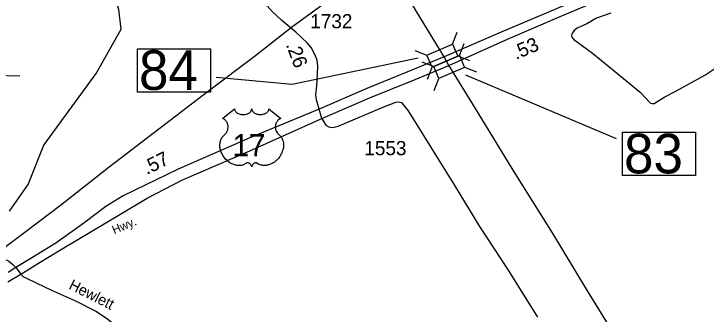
# Model space of a CAD drawing. Extents: x 2104537 to 2336408, y 34176 to 229611.
# Drawn here: x 2281433 to 2287549, y 162710 to 165361 of the extents above; entities that cross this region are included whole.
import ezdxf

# ---------------------------------------------------------------- set-up
doc = ezdxf.new("R2010")
doc.units = 0
for name, color, linetype in [('Exist Hydrographic Creek Single Shore', 7, 'Continuous'), ('Exist Railroad Mainline', 7, 'Continuous'), ('Exist Road Non-System Type 51', 7, 'Continuous'), ('Exist Road Primary US Divided Attributed', 7, 'Continuous'), ('Exist Road Primary US Label', 7, 'Continuous'), ('Exist Road Primary US Mileage Hundredths English Label', 7, 'Continuous'), ('Exist Road Primary US Shield CELL', 7, 'Continuous'), ('Exist Road Primary US Shield Number Label', 7, 'Continuous'), ('Exist Road Primary US Structure Standard Bridge CELL', 7, 'Continuous'), ('Exist Road Primary US Structure Standard Bridge Number Label', 7, 'Continuous'), ('Exist Road Secondary Mileage Hundredths English Label', 7, 'Continuous'), ('Exist Road Secondary Type 51 Attributed', 7, 'Continuous'), ('Exist Road Secondary Type 51 Label', 7, 'Continuous'), ('Exist Road Secondary Type 51 Number Label', 7, 'Continuous')]:
    doc.layers.add(name, color=color, linetype=linetype)

msp = doc.modelspace()

# ---------------------------------------------------------------- linework, layer by layer
at = {"layer": 'Exist Hydrographic Creek Single Shore'}
msp.add_lwpolyline([(2281396.2, 163618.3), (2281560.2, 163854.6), (2281698.2, 164202.9), (2282159.1, 164833.6), (2282380.2, 165226.1), (2282362.2, 165400.4), (2282311.3, 165552.2), (2281521.2, 167109.2), (2281361.3, 167309)], dxfattribs=at)
at = {"layer": 'Exist Railroad Mainline'}
for points in [[(2285234, 164981.8), (2285205.7, 165027.1), (2285201.2, 165034.7), (2284979.9, 165396.8), (2284916.8, 165510.2), (2284847.9, 165641.4), (2284802.9, 165739.1), (2284760, 165844.5), (2284744, 165887.2), (2284710.7, 165976.4), (2284677.6, 166080), (2284634.6, 166231.7), (2284595.1, 166391.2), (2284573.9, 166481.1)], [(2285276.6, 164905.4), (2285255, 164944), (2285234, 164981.8)], [(2290311.9, 156683.9), (2289871.4, 157410.1), (2289422.7, 158140.1), (2289065.7, 158724.9), (2288704.4, 159307.9), (2288345.2, 159896.4), (2287873.7, 160668.8), (2287600.2, 161128), (2287298.1, 161617.3), (2286936.3, 162210.1), (2286492.1, 162932.1), (2286191.4, 163429.3), (2285844.6, 163982.5), (2285535.9, 164485.7), (2285299.3, 164870.8), (2285296.5, 164875.4), (2285276.6, 164905.4)]]:
    msp.add_lwpolyline(points, dxfattribs=at)
at = {"layer": 'Exist Road Non-System Type 51'}
for points in [[(2284744, 165887.2), (2284233, 165494.9), (2283885.9, 165239.6)], [(2286705.9, 165367.3), (2286580.4, 165321.8), (2286493.2, 165272.4), (2286410.4, 165234), (2286384.1, 165212.8), (2286368.3, 165192.8), (2286362.5, 165180.8), (2286360.3, 165168), (2286362.6, 165154.8), (2286379.3, 165135.2), (2286544.9, 165013.2), (2286704.8, 164885.5), (2286965.6, 164668.9), (2287056.9, 164572.3), (2287070.9, 164568.4), (2287089, 164570.7), (2287182.3, 164627.9), (2287275.7, 164675.3), (2287537.6, 164820.8), (2287670.5, 164908.4)], [(2283885.9, 165239.6), (2283555.3, 164982.3), (2283153.5, 164678.2), (2282276.5, 164007.3), (2281844.2, 163669.7), (2281529.6, 163429.8), (2281245.4, 163219.5)], [(2281486.5, 164810.5), (2281252.5, 164817), (2281206.6, 164821.8), (2281157, 164832.6), (2281123.2, 164847.4), (2281093.4, 164853.9), (2281055.4, 164854.6), (2281021.2, 164849.4), (2280970.9, 164828.4), (2280886.1, 164784.1), (2280578.5, 164602.1)]]:
    msp.add_lwpolyline(points, dxfattribs=at)
at = {"layer": 'Exist Road Primary US Divided Attributed'}
for points in [[(2286713.2, 165612.5), (2286232, 165407.9), (2285736.9, 165198.6), (2285234, 164981.8)], [(2285276.6, 164905.4), (2285792.7, 165138.1), (2286259.9, 165338.1), (2286750.4, 165545.1)], [(2285234, 164981.8), (2284970.4, 164872), (2284552.4, 164701.7), (2284131.6, 164520.3)], [(2284154.8, 164438.1), (2284569.5, 164616.4), (2284977, 164780.7), (2285276.6, 164905.4)], [(2284131.6, 164520.3), (2283517.1, 164265.6), (2282884.2, 163989.9), (2282399.1, 163753.8), (2282247, 163659), (2282050.7, 163513.4), (2281803.9, 163338), (2281630.3, 163231.5), (2281568.2, 163193.4)], [(2281651.7, 163160.7), (2281844.9, 163278.2), (2282152.9, 163459.4), (2282355, 163581.8), (2282610.8, 163734), (2282917.3, 163892.8), (2283517.1, 164150.9), (2284154.8, 164438.1)], [(2281568.2, 163193.4), (2281451, 163121.4)], [(2281494.3, 163063.4), (2281571, 163109.9), (2281651.7, 163160.7)], [(2281451, 163121.4), (2281383.2, 163079.3)], [(2281381.6, 162995.2), (2281489.5, 163060.4), (2281494.3, 163063.4)]]:
    msp.add_lwpolyline(points, dxfattribs=at)
at = {"layer": 'Exist Road Primary US Shield CELL'}
msp.add_lwpolyline([(2283382.4, 164522.8), (2283382.6, 164518.4), (2283383.7, 164513.2), (2283384.5, 164510.5), (2283387, 164505.4), (2283391, 164499.3), (2283396.6, 164493.3), (2283402.9, 164488.1), (2283407.2, 164485.3), (2283414.5, 164481.4), (2283422.7, 164478), (2283431.8, 164475.4), (2283441.2, 164473.5), (2283451.4, 164472.3), (2283461.5, 164472.1), (2283472.5, 164473), (2283484.5, 164475.3), (2283490.1, 164476.7), (2283496.3, 164478.9), (2283502.1, 164481.3), (2283508.4, 164484.6), (2283513.5, 164487.9), (2283517.5, 164490.8), (2283523.1, 164496.2), (2283527.6, 164501.8), (2283529.5, 164504.9), (2283531.1, 164507.9), (2283533.4, 164514.4), (2283534, 164517.2), (2283534.4, 164523.1), (2283534.8, 164518.1), (2283535.3, 164515), (2283536.1, 164512), (2283537.4, 164508.8), (2283539.7, 164504.3), (2283542.2, 164500.5), (2283546.9, 164494.9), (2283549.8, 164492.2), (2283552.5, 164490), (2283559.8, 164485), (2283568.2, 164480.8), (2283572.4, 164478.9), (2283576.6, 164477.4), (2283582, 164475.8), (2283587.6, 164474.5), (2283593.1, 164473.5), (2283598.8, 164472.7), (2283604.6, 164472.3), (2283609.3, 164472.1), (2283615, 164472.2), (2283620.4, 164472.5), (2283625.8, 164473.2), (2283631.9, 164474.2), (2283636.7, 164475.2), (2283643.1, 164476.9), (2283648.9, 164479), (2283653.9, 164481.2), (2283660.5, 164484.6), (2283665.9, 164488), (2283669.8, 164491.1), (2283674.4, 164495.4), (2283678.8, 164500.5), (2283681.4, 164504.2), (2283683.2, 164508), (2283684.9, 164512), (2283685.9, 164516.3), (2283686.4, 164520), (2283686.5, 164523.2), (2283792.8, 164438.5), (2283790.3, 164437.5), (2283784.5, 164434.7), (2283780, 164432), (2283772.6, 164426.9), (2283769.5, 164424), (2283766.4, 164421.1), (2283763.5, 164418), (2283760.9, 164415), (2283757.9, 164410.7), (2283755.1, 164406.5), (2283752.4, 164401.7), (2283750.4, 164397.7), (2283747.2, 164389.1), (2283745.6, 164383.7), (2283744.6, 164379.1), (2283743.3, 164369.7), (2283743, 164365.1), (2283743, 164360.7), (2283743.3, 164356), (2283743.7, 164351.4), (2283744.5, 164346.7), (2283745.3, 164342.6), (2283746.6, 164337.5), (2283748.5, 164331.6), (2283750.8, 164325.9), (2283755.7, 164316.7), (2283761.9, 164307.2), (2283766.4, 164302), (2283770.8, 164297.4), (2283777.3, 164291.9), (2283780.9, 164288.8), (2283784.9, 164284.7), (2283791.6, 164277), (2283794.3, 164273.3), (2283797, 164269.2), (2283799.5, 164265), (2283802, 164260.5), (2283804.1, 164256.6), (2283807.8, 164247.5), (2283810.5, 164238.6), (2283811.8, 164233.9), (2283813.8, 164223.5), (2283814.5, 164218.4), (2283815.3, 164208.2), (2283815.4, 164195.9), (2283814.4, 164184.2), (2283812.2, 164170.6), (2283810.4, 164162.4), (2283807.6, 164152.9), (2283804.9, 164144.7), (2283800, 164132.6), (2283795.7, 164123.8), (2283790.2, 164113.5), (2283786.3, 164107.3), (2283781.9, 164100.6), (2283776.3, 164093), (2283769.8, 164084.8), (2283761.9, 164076.2), (2283755.6, 164069.9), (2283747.3, 164062.4), (2283742.3, 164058.3), (2283735.1, 164052.9), (2283725.3, 164046.4), (2283715.6, 164040.8), (2283707.4, 164036.6), (2283700.1, 164033.4), (2283690.7, 164029.9), (2283675, 164025.5), (2283669.3, 164024.3), (2283662.6, 164023.3), (2283656.2, 164022.7), (2283650.1, 164022.3), (2283641.8, 164022.3), (2283633.6, 164022.9), (2283625.8, 164024.1), (2283617.7, 164025.8), (2283609.2, 164028.3), (2283601.5, 164031.3), (2283593.7, 164035.1), (2283580.6, 164043.4), (2283576.8, 164045.4), (2283574.6, 164046), (2283569.6, 164046.2), (2283564.8, 164045.2), (2283559.9, 164043.3), (2283556.9, 164041.7), (2283553, 164039.1), (2283550, 164036.8), (2283546.4, 164033.3), (2283543.9, 164030.4), (2283541.9, 164028.2), (2283538.2, 164022.3), (2283536.9, 164019.6), (2283535.5, 164016), (2283534.3, 164010.7), (2283532.7, 164017.4), (2283530.7, 164021.8), (2283528.4, 164025.5), (2283526.1, 164028.8), (2283522.4, 164033.1), (2283519.1, 164036.3), (2283515, 164039.6), (2283510.8, 164042.2), (2283507.4, 164043.9), (2283504.2, 164045.1), (2283500.4, 164046.1), (2283497.3, 164046.3), (2283494.7, 164046.2), (2283491.1, 164045.4), (2283486.3, 164042), (2283481.8, 164038.8), (2283476.8, 164035.8), (2283470.9, 164032.6), (2283466.6, 164030.6), (2283461.4, 164028.6), (2283455.4, 164026.6), (2283448.9, 164024.9), (2283442.2, 164023.6), (2283436.3, 164022.6), (2283429.9, 164022.1), (2283424.2, 164021.9), (2283418.3, 164021.9), (2283412.7, 164022.4), (2283406.2, 164022.9), (2283398.2, 164024.1), (2283391.5, 164025.6), (2283384.5, 164027.5), (2283377.3, 164029.8), (2283369.6, 164032.7), (2283359.9, 164036.9), (2283353.2, 164040.4), (2283342.6, 164046.5), (2283330.1, 164055.1), (2283320.8, 164062.7), (2283313.9, 164068.9), (2283303.8, 164079.2), (2283297.8, 164085.9), (2283288.5, 164098), (2283282.6, 164106.7), (2283278.7, 164113.1), (2283273.1, 164123.4), (2283269.9, 164129.9), (2283265.9, 164139.3), (2283262.8, 164147.9), (2283260.1, 164156.1), (2283258.7, 164161.3), (2283256.7, 164170.4), (2283255.5, 164176.9), (2283254.3, 164185.7), (2283253.6, 164195.1), (2283253.5, 164203.7), (2283253.7, 164210.8), (2283254.5, 164219.2), (2283256, 164228), (2283257.6, 164235.6), (2283259.2, 164241.1), (2283261.4, 164247.8), (2283264.4, 164255.1), (2283267.9, 164262.1), (2283271.3, 164268), (2283275.5, 164274.3), (2283279.6, 164279.6), (2283285.1, 164285.5), (2283290.7, 164290.9), (2283295.9, 164295.1), (2283302.1, 164301.1), (2283305.3, 164304.8), (2283309.1, 164309.9), (2283312.2, 164314.6), (2283314.6, 164318.8), (2283317.9, 164325), (2283319.8, 164329.7), (2283322.3, 164336.8), (2283323.5, 164341.8), (2283324.7, 164348.3), (2283325.6, 164354.4), (2283325.9, 164362), (2283325.7, 164368.3), (2283324.9, 164375.6), (2283323.5, 164382.7), (2283321.8, 164388.8), (2283319.2, 164395.8), (2283316.8, 164401), (2283312.7, 164408), (2283308.2, 164414.4), (2283303.5, 164419.7), (2283298.8, 164424.4), (2283294.3, 164427.9), (2283290, 164431), (2283284.6, 164434.3), (2283279.4, 164436.9), (2283276.1, 164438.2)], close=True, dxfattribs=at)
at = {"layer": 'Exist Road Primary US Structure Standard Bridge CELL'}
for p, q in [((2285308.7, 165093.9), (2285350.2, 165199.2)), ((2285369.6, 164993.5), (2285411.4, 165098.6)), ((2284975.9, 165036.9), (2285081.2, 164995.5)), ((2285353.9, 164990.1), (2285459.2, 164948.7)), ((2285036.6, 164937.5), (2285141.8, 164895.7)), ((2285086, 164784), (2285127.5, 164889.3)), ((2285414.4, 164889.5), (2285519.6, 164847.8)), ((2285145.9, 164684.2), (2285187.7, 164789.4))]:
    msp.add_line(p, q, dxfattribs=at)
for points in [[(2285081.2, 164995.5), (2285308.5, 165094.4), (2285354.7, 164988.2), (2285127.5, 164889.3)], [(2285141.8, 164895.7), (2285369.4, 164994), (2285415.3, 164887.6), (2285187.7, 164789.4)]]:
    msp.add_lwpolyline(points, close=True, dxfattribs=at)
at = {"layer": 'Exist Road Primary US Structure Standard Bridge Number Label'}
msp.add_line((2285421.4, 164823.2), (2286754.3, 164260.7), dxfattribs=at)
for points in [[(2282526.2, 165051.6), (2283170.4, 165051.6), (2283170.4, 164669.3), (2282526.2, 164669.3)], [(2286810.4, 164315.2), (2287454.6, 164315.2), (2287454.6, 163932.9), (2286810.4, 163932.9)]]:
    msp.add_lwpolyline(points, close=True, dxfattribs=at)
msp.add_lwpolyline([(2285005.6, 164969.9), (2283892.8, 164737.6), (2283220.2, 164798.7)], dxfattribs=at)
at = {"layer": 'Exist Road Secondary Type 51 Attributed'}
for points in [[(2284131.6, 164520.3), (2284107.4, 164602.5), (2284101.3, 164649.1), (2284109.4, 164724), (2284115.5, 164827.3), (2284117.5, 164900.2), (2284111.4, 164952.9), (2284093.2, 165001.5), (2284060.8, 165062.3), (2284024.4, 165104.8), (2283925.2, 165198), (2283801.7, 165303.3), (2283716.6, 165380.3), (2283670.1, 165430.9), (2283645.8, 165467.4), (2283631.6, 165514), (2283621.5, 165558.3), (2283621.5, 165623.1), (2283623.5, 165691.3)], [(2284154.8, 164438.1), (2284189.6, 164379.1), (2284216.4, 164363.2), (2284239, 164356.5), (2284262.1, 164359.8), (2284298.5, 164370.3), (2284701.8, 164541.2), (2284806.5, 164581.5), (2284835.4, 164583.1), (2284858, 164578.3), (2284916, 164505.8), (2285322.3, 163852.9), (2285547.7, 163484.1), (2285800.9, 163097.4), (2286058.6, 162685)], [(2284154.8, 164438.1), (2284131.6, 164520.3)], [(2280267.9, 163436.5), (2280417.4, 163397.5), (2280552.4, 163356.9), (2281018.7, 163267.8), (2281245.4, 163219.5), (2281302.6, 163207.2), (2281343, 163199.6), (2281386.8, 163180.9), (2281425.4, 163149.9), (2281451, 163121.4)], [(2281451, 163121.4), (2281472.1, 163095.5), (2281494.3, 163063.4)], [(2281494.3, 163063.4), (2281519, 163039.3), (2281544.2, 163027.1), (2281629.6, 162987.9), (2281766.4, 162921.2), (2281979.1, 162828.4), (2282157.7, 162735.8), (2282252.5, 162674), (2282307.6, 162629.9), (2282371.6, 162559.3), (2282539.1, 162338.7), (2282748.6, 162062.9), (2282858.9, 161906.3), (2282917.9, 161798.6), (2282951.2, 161720.9), (2282980.4, 161619.3), (2283006.5, 161479.7), (2283013.8, 161383.8), (2283013.3, 161252), (2282998.6, 160747.8), (2282994.2, 160473.7), (2282996, 160189.9), (2283013.2, 159810.1)]]:
    msp.add_lwpolyline(points, dxfattribs=at)

# ---------------------------------------------------------------- texts
at = {"layer": 'Exist Road Primary US Label'}
msp.add_text('Hwy.', height=75, rotation=22.86858, dxfattribs=at).set_placement((2282320.4, 163414.6))
at = {"layer": 'Exist Road Primary US Mileage Hundredths English Label'}
for s, rotation, p in [('.53', 23.17338, (2285869.2, 164953.2)), ('.57', 25.94654, (2282608, 163937.8))]:
    msp.add_text(s, height=125, rotation=rotation, dxfattribs=at).set_placement(p)
at = {"layer": 'Exist Road Primary US Shield Number Label'}
msp.add_text('17', height=195, dxfattribs=at).set_placement((2283365.2, 164104.1))
at = {"layer": 'Exist Road Primary US Structure Standard Bridge Number Label'}
for s, p in [('84', (2282538.8, 164689.1)), ('83', (2286823, 163952.7))]:
    msp.add_text(s, height=350, dxfattribs=at).set_placement(p)
at = {"layer": 'Exist Road Secondary Mileage Hundredths English Label'}
msp.add_text('.26', height=125, rotation=290.5478, dxfattribs=at).set_placement((2283834.6, 165088.8))
at = {"layer": 'Exist Road Secondary Type 51 Label'}
msp.add_text('Hewlett', height=95, rotation=333.22379, dxfattribs=at).set_placement((2281911.4, 162937.1))
at = {"layer": 'Exist Road Secondary Type 51 Number Label'}
for s, p in [('1732', (2284051.8, 165233.1)), ('1553', (2284529.4, 164113.1))]:
    msp.add_text(s, height=125, dxfattribs=at).set_placement(p)

doc.saveas('drawing.dxf')
